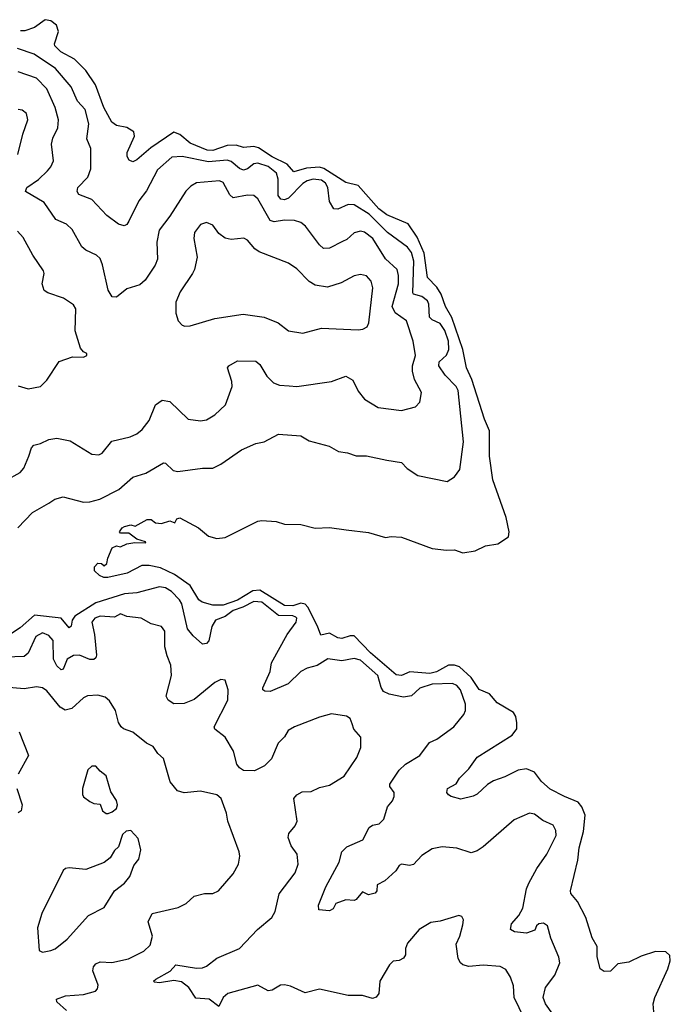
# Model space of a CAD drawing. Extents: x 2133489 to 2292442, y 756223 to 916462.
# Tile 451 of 463: x 2258173 to 2261347, y 897402 to 902202. Entities that reach past the tile are written whole.
import ezdxf

# ---------------------------------------------------------------- set-up
doc = ezdxf.new("R2010")
doc.units = 0

msp = doc.modelspace()

# ---------------------------------------------------------------- linework, layer by layer
at = {"layer": '0CON20XD'}
for points in [[(2261266.2, 897365), (2261264, 897404), (2261271, 897435), (2261335.8, 897575), (2261347.3, 897615), (2261345, 897640.8), (2261325, 897657.7), (2261275, 897659.2), (2261205, 897636.4), (2261145, 897607.1), (2261090.7, 897599.3), (2261055, 897564.3), (2261025, 897562.5), (2261005.7, 897575.7), (2260991.1, 897635), (2260990.8, 897685), (2260966.7, 897726.7), (2260935.4, 897825), (2260895, 897904.4), (2260862.3, 897942.3), (2260859.6, 897955), (2260896.7, 898105), (2260902.5, 898165), (2260923.1, 898245), (2260931.2, 898325), (2260916, 898365), (2260898.2, 898388.2), (2260830.5, 898415), (2260761.5, 898451.5), (2260718.5, 898488.5), (2260685, 898534.6), (2260645, 898550.8), (2260605, 898543.8), (2260539.2, 898510.8), (2260485, 898492.7), (2260455, 898473.5), (2260405, 898426.7), (2260385, 898416.7), (2260325, 898403.3), (2260277.5, 898415), (2260264.3, 898424.3), (2260256.7, 898435), (2260260, 898455), (2260302.1, 898477.9), (2260318.6, 898505), (2260365, 898550.6), (2260405, 898606.7), (2260575, 898714.4), (2260598.2, 898745), (2260597.8, 898775), (2260594.1, 898805), (2260582.5, 898825), (2260502.5, 898872.5), (2260465.3, 898915.3), (2260415, 898936.5), (2260375.8, 898995.8), (2260318.2, 899048.2), (2260295, 899055.5), (2260265, 899055.5), (2260206.7, 899023.3), (2260174.7, 899014.7), (2260076.7, 899023.4), (2260035, 899005.8), (2260009, 899009), (2259885, 899116.5), (2259805, 899198.1), (2259785, 899198.1), (2259745, 899185.6), (2259725, 899189.8), (2259685, 899211.6), (2259642.4, 899202.4), (2259626.3, 899246.3), (2259578.7, 899338.7), (2259565, 899353.6), (2259545, 899357.7), (2259505, 899344.6), (2259465, 899346.1), (2259345, 899421.6), (2259311.3, 899418.6), (2259235, 899373.2), (2259165, 899349), (2259115, 899348.2), (2259063, 899363), (2259047.5, 899375), (2259004.7, 899444.7), (2258927.6, 899497.6), (2258859.7, 899529.7), (2258805, 899541.8), (2258768.7, 899541.3), (2258697.5, 899505), (2258603.6, 899483.6), (2258583.6, 899483.6), (2258563, 899493), (2258537.5, 899515), (2258538.8, 899535), (2258555, 899553.3), (2258571.7, 899551.7), (2258585, 899540), (2258598.3, 899551.7), (2258603, 899577), (2258625, 899627.5), (2258645, 899637.5), (2258665, 899633.3), (2258695, 899646.7), (2258735, 899653.3), (2258788.3, 899651.7), (2258787, 899657), (2258745, 899670), (2258705, 899700), (2258665, 899700), (2258660, 899705), (2258672.5, 899725), (2258685, 899732.5), (2258715, 899740), (2258737, 899733), (2258795, 899766), (2258815, 899766), (2258835, 899750), (2258865, 899746.2), (2258905, 899758.8), (2258930, 899750), (2258940.5, 899769.5), (2258955, 899774), (2259045, 899726), (2259095, 899684), (2259135, 899674), (2259175, 899678), (2259335, 899757.5), (2259355, 899761.2), (2259425, 899756.2), (2259465, 899743.8), (2259545, 899742), (2259615, 899724.4), (2259685, 899726.7), (2259766.2, 899716.2), (2259875, 899702.5), (2259958.3, 899678.3), (2259985, 899683.8), (2260035, 899680), (2260185, 899624.4), (2260255, 899615.7), (2260295, 899618), (2260335, 899604), (2260395, 899613.8), (2260445, 899638), (2260505, 899646.7), (2260558.6, 899681.4), (2260561.1, 899705), (2260546.8, 899775), (2260480.8, 899959.2), (2260465.8, 900075), (2260465, 900198), (2260440.5, 900255), (2260378.5, 900448.5), (2260352.4, 900505), (2260335.2, 900594.8), (2260281.2, 900751.2), (2260250, 900805), (2260230, 900865), (2260208.8, 900898.8), (2260163.3, 900945), (2260146.2, 901065), (2260112.5, 901142.5), (2260068, 901208), (2259965, 901251.8), (2259925, 901281), (2259825, 901393.8), (2259765, 901409), (2259657.3, 901477.3), (2259635, 901482.9), (2259571.9, 901478.1), (2259510.8, 901460.7), (2259477.9, 901497.9), (2259405, 901534.6), (2259338.2, 901578.2), (2259315, 901584.5), (2259265, 901579.5), (2259229.5, 901590.5), (2259185, 901588.9), (2259115, 901564.5), (2259087.1, 901567.1), (2259005, 901600.6), (2258955, 901642.8), (2258925, 901653.5), (2258813, 901577), (2258745, 901518.9), (2258725, 901510), (2258707.7, 901517.7), (2258696.9, 901535), (2258697.9, 901555), (2258732.9, 901635), (2258730, 901655), (2258695, 901676.1), (2258645, 901686.5), (2258622.8, 901702.8), (2258582.8, 901775), (2258543.1, 901885), (2258495.5, 901955), (2258440.3, 902010.3), (2258374.5, 902045), (2258345, 902074.3), (2258342.9, 902085), (2258362.3, 902145), (2258353.3, 902175), (2258325, 902197.3), (2258297.5, 902202.5), (2258245.8, 902165), (2258198.2, 902148.2), (2258176.4, 902148.1)], [(2258164, 899726), (2258235, 899800.8), (2258315, 899845.6), (2258345, 899864.3), (2258385, 899875.8), (2258485, 899850.4), (2258515, 899851.8), (2258564.8, 899865.2), (2258657.3, 899912.7), (2258725, 899972.7), (2258788.5, 899991.5), (2258875, 900042.5), (2258885, 900041.2), (2258922.5, 900005), (2258945, 900000), (2259064.4, 900015.6), (2259115, 900015.6), (2259155, 900035.6), (2259255, 900105.5), (2259325, 900135.6), (2259365, 900144.3), (2259435, 900181.2), (2259545, 900174), (2259585, 900148.8), (2259682.8, 900122.8), (2259727.7, 900097.7), (2259771.7, 900091.7), (2259815, 900076), (2259865, 900075.6), (2259964.4, 900054.4), (2260035, 900043.8), (2260063.8, 900015), (2260115, 899980.8), (2260259.3, 899950.7), (2260295, 899973.3), (2260320.9, 900009.1), (2260338.8, 900145), (2260311.9, 900395), (2260303.2, 900415), (2260249.4, 900469.4), (2260218, 900515), (2260219.6, 900535), (2260255, 900567.3), (2260266.2, 900595), (2260265.2, 900635), (2260247.8, 900687.8), (2260225, 900722.1), (2260185, 900739.6), (2260172.7, 900752.7), (2260169.5, 900815), (2260162.1, 900832.1), (2260135, 900853.5), (2260095, 900863.8), (2260090.5, 900870.5), (2260096.7, 901025), (2260085, 901068), (2260065, 901094.2), (2259968.1, 901165), (2259877.6, 901255), (2259805, 901300), (2259775, 901302), (2259725, 901278.1), (2259705, 901280), (2259685, 901316.7), (2259676.8, 901385), (2259665.4, 901405), (2259645, 901420.7), (2259605, 901424.7), (2259575, 901417.6), (2259555, 901404.7), (2259485, 901332.9), (2259465, 901323.8), (2259447.1, 901327.1), (2259434.8, 901345), (2259433.7, 901425), (2259425.8, 901455), (2259385, 901486), (2259335, 901503.1), (2259315, 901500.4), (2259285, 901474.7), (2259265, 901468.7), (2259245, 901477.1), (2259205, 901510.7), (2259185, 901517.9), (2259095, 901509.6), (2258965, 901535.3), (2258915, 901532.3), (2258845, 901470.9), (2258792.2, 901367.8), (2258755, 901320), (2258705, 901220), (2258695, 901204), (2258682.3, 901197.7), (2258655, 901205.6), (2258597.6, 901247.6), (2258525, 901326.4), (2258460.9, 901350.9), (2258453.2, 901365), (2258456.1, 901383.9), (2258505.9, 901434.1), (2258519.7, 901475), (2258519.6, 901575), (2258501.2, 901621.2), (2258510, 901695), (2258492.2, 901765), (2258455.4, 901805), (2258423.9, 901875), (2258348, 901965), (2258244.1, 902034.1), (2258162.8, 902062.8)], [(2259487.5, 900417.5), (2259525, 900414.4), (2259695, 900439.4), (2259765, 900464.4), (2259798.6, 900445), (2259825, 900392), (2259855, 900352.5), (2259921.7, 900311.7), (2260035, 900297.1), (2260104.3, 900315.7), (2260125, 900337.5), (2260133.3, 900385), (2260099.1, 900449.1), (2260089.5, 900489.5), (2260089.5, 900515), (2260103.9, 900565), (2260092.7, 900635), (2260059.6, 900735), (2260005, 900773.8), (2259989.5, 900805), (2260020.6, 900915), (2260021.7, 900955), (2260014.8, 900984.8), (2259957, 901037), (2259895.8, 901135), (2259855, 901166), (2259835, 901170.8), (2259805, 901163.6), (2259768.7, 901131.3), (2259748.5, 901121.5), (2259685, 901087.9), (2259655, 901087.5), (2259635, 901104.4), (2259566.7, 901196.7), (2259545, 901213.1), (2259513.5, 901223.5), (2259465, 901225.4), (2259415, 901217.5), (2259395, 901223.9), (2259335, 901329.2), (2259315.3, 901345.3), (2259285, 901347.3), (2259215, 901334.6), (2259198.8, 901348.8), (2259165, 901409.1), (2259147.1, 901417.1), (2259035, 901406.9), (2259008.3, 901391.7), (2258983.6, 901366.4), (2258906.2, 901245), (2258854.2, 901175.8), (2258842.4, 901117.6), (2258846.2, 901035), (2258834.6, 901005), (2258785, 900932.9), (2258759.8, 900910.2), (2258695, 900890), (2258645, 900850), (2258625, 900852), (2258605, 900883.8), (2258577.6, 901007.6), (2258565, 901037.5), (2258548, 901055), (2258495, 901078.2), (2258475.6, 901095), (2258429.5, 901179.5), (2258400.8, 901205), (2258349.1, 901229.1), (2258291.9, 901311.9), (2258201.9, 901365), (2258208.1, 901385), (2258265, 901423.8), (2258308.9, 901465), (2258325.5, 901485), (2258337.8, 901515), (2258328.5, 901595), (2258335.4, 901625), (2258358.9, 901675), (2258362.2, 901715), (2258346.6, 901775), (2258305.5, 901865.5), (2258255, 901917.6), (2258165, 901948.2)], [(2258164.4, 901545), (2258188.5, 901645), (2258213.1, 901715), (2258205.8, 901745), (2258185, 901762), (2258165, 901764.2)], [(2259555, 900674.3), (2259645, 900698.1), (2259825, 900690), (2259847, 900693), (2259868.8, 900705), (2259875.7, 900724.3), (2259895.4, 900895), (2259887.4, 900927.4), (2259865, 900954.2), (2259835, 900960.8), (2259805, 900953.1), (2259741.1, 900918.9), (2259675, 900898.6), (2259615, 900908.9), (2259586.1, 900926.1), (2259525, 900987.1), (2259485, 901015.6), (2259340.9, 901070.9), (2259320.6, 901085), (2259285, 901127.1), (2259266.6, 901136.6), (2259205, 901130.5), (2259175, 901137.1), (2259145, 901160), (2259115, 901200.6), (2259085, 901213.1), (2259055, 901204.4), (2259025.6, 901165), (2259022.7, 901135), (2259038.9, 901045), (2259025.6, 900985), (2259015.4, 900964.6), (2258956.7, 900875), (2258935.6, 900825), (2258935, 900772.5), (2258946, 900735), (2258965, 900713.8), (2258978, 900708), (2259005, 900710), (2259125, 900745.8), (2259262.7, 900767.3), (2259365, 900752.9), (2259433.3, 900725), (2259485, 900685.8), (2259555, 900674.3)], [(2258165, 900417.8), (2258215, 900402.9), (2258275, 900414.2), (2258306, 900445), (2258365, 900536), (2258430.7, 900559.3), (2258485, 900557.5), (2258500, 900565), (2258500, 900575), (2258483.6, 900583.6), (2258470.5, 900600.5), (2258444.2, 900685), (2258447.7, 900792.3), (2258435, 900812), (2258386.2, 900845), (2258310.3, 900870.3), (2258292.6, 900882.6), (2258282.2, 900915), (2258292.2, 900965), (2258288.9, 900978.9), (2258236.4, 901055), (2258190.2, 901140.2), (2258162.2, 901172.2)], [(2258105, 899955.7), (2258175, 899995.6), (2258193.3, 900016.7), (2258217.8, 900075), (2258231.4, 900115), (2258242.4, 900127.6), (2258275, 900135.8), (2258315, 900155.8), (2258355, 900162.5), (2258418.6, 900148.6), (2258525, 900084), (2258558.8, 900081.2), (2258575, 900090), (2258622.2, 900147.8), (2258711.4, 900168.6), (2258745, 900184.3), (2258770.8, 900205), (2258805, 900248), (2258835.5, 900324.5), (2258867.7, 900347.7), (2258905, 900340.8), (2258995, 900255.7), (2259055, 900247.5), (2259085, 900252.5), (2259125, 900275.8), (2259176.9, 900325), (2259210, 900415), (2259208.6, 900438.6), (2259186.2, 900505), (2259193.3, 900515), (2259235, 900538.9), (2259325, 900537.1), (2259345, 900521.4), (2259378.9, 900465), (2259411.7, 900431.7), (2259440.7, 900420.7), (2259487.5, 900417.5)], [(2260660, 898335), (2260585, 898302.2), (2260435, 898170), (2260405, 898150), (2260375, 898141.4), (2260305, 898164.3), (2260235, 898170.8), (2260185, 898160.8), (2260135, 898128.6), (2260095, 898084.4), (2260075, 898079.1), (2260035, 898086.1), (2260025, 898078.8), (2260007.4, 898052.6), (2259955, 898004), (2259916.7, 897985), (2259916.2, 897955), (2259906.7, 897945), (2259875, 897936), (2259845, 897950), (2259815, 897913.8), (2259805, 897908.8), (2259765, 897912.5), (2259716.2, 897893.8), (2259702.8, 897867.2), (2259685, 897857.8), (2259632.3, 897862.3), (2259630.6, 897885), (2259666.2, 897975), (2259732.3, 898095), (2259744.6, 898145.4), (2259769.9, 898170.1), (2259846.5, 898203.5), (2259877.5, 898265), (2259895, 898275.6), (2259927.4, 898282.6), (2259949.2, 898305), (2259966.9, 898365), (2259991.9, 898395), (2260000.5, 898415), (2260000, 898435), (2259978.1, 898465), (2259978.9, 898475), (2260025, 898543.5), (2260055, 898573.3), (2260125, 898615.8), (2260172, 898678), (2260208.8, 898695), (2260291.4, 898755), (2260339.4, 898815), (2260348.1, 898835), (2260347.3, 898865), (2260324, 898935), (2260305, 898956), (2260285, 898965.9), (2260185, 898963.5), (2260125, 898943.5), (2260084, 898906), (2260045, 898899.6), (2259975, 898914.6), (2259948.2, 898928.2), (2259936.2, 898946.2), (2259920.9, 899005), (2259835, 899080.9), (2259805, 899088.9), (2259745, 899076.7), (2259676.7, 899086.7), (2259625, 899053.6), (2259575, 899040.8), (2259545, 899025.4), (2259482.5, 898965), (2259395, 898928.1), (2259368.3, 898928.3), (2259358.8, 898935), (2259359.2, 898945), (2259394.6, 899025), (2259402.2, 899067.8), (2259477.5, 899205), (2259521.6, 899265), (2259524.7, 899284.7), (2259520.3, 899290.3), (2259505, 899296.8), (2259435, 899297.9), (2259355, 899363.4), (2259315, 899366.5), (2259261.9, 899338.1), (2259215, 899321.7), (2259175, 899292.6), (2259128.7, 899275), (2259111, 899245), (2259095.2, 899174.8), (2259085, 899161.9), (2259065, 899158.1), (2259019.2, 899199.2), (2258992.5, 899232.5), (2258964.2, 899355), (2258953.5, 899375), (2258914, 899415), (2258885, 899433.3), (2258855, 899437.1), (2258745, 899408.5), (2258685, 899403.3), (2258545, 899359.6), (2258442, 899295), (2258428.9, 899275), (2258424.5, 899245.5), (2258415, 899237.1), (2258375.3, 899285.3), (2258245, 899298.8), (2258175, 899237.6), (2258118.8, 899201.2)], [(2260634.1, 897335), (2260585.9, 897435), (2260582.7, 897492.7), (2260567.8, 897535), (2260545, 897572.5), (2260517.2, 897587.2), (2260435, 897593.5), (2260365, 897586.5), (2260335, 897594.3), (2260324.4, 897604.4), (2260312.9, 897625), (2260303.1, 897695), (2260320.8, 897735), (2260335, 897790), (2260338.8, 897815), (2260330.7, 897830.7), (2260315, 897836.2), (2260225, 897808), (2260178.6, 897801.4), (2260122.2, 897767.8), (2260065, 897700), (2260056, 897675), (2260055.8, 897644.2), (2260045, 897627.5), (2260025, 897616.7), (2259995, 897613.3), (2259976.7, 897595), (2259930.6, 897515), (2259925.4, 897454.6), (2259912.2, 897437.8), (2259895, 897431.5), (2259845, 897445.7), (2259775, 897445.7), (2259635, 897476), (2259565, 897459.2), (2259495, 897491.2), (2259465, 897498), (2259445, 897496), (2259405, 897471.9), (2259385, 897468.6), (2259335, 897495.4), (2259188.9, 897455), (2259166, 897435), (2259145, 897392.5), (2259097.1, 897427.1), (2259032.3, 897432.3), (2258997.8, 897485), (2258962.5, 897512.5), (2258925, 897518.8), (2258855, 897507.9), (2258830.3, 897510.3), (2258826.2, 897515), (2258837.5, 897525), (2258906.6, 897563.4), (2258934.6, 897595.4), (2259035, 897579.4), (2259065, 897580.6), (2259085, 897588.6), (2259135, 897628.1), (2259245.3, 897674.7), (2259333.5, 897766.5), (2259402.5, 897825), (2259419.2, 897855), (2259439.3, 897940.7), (2259517.4, 898042.6), (2259531.4, 898085), (2259527.5, 898135), (2259498.1, 898175), (2259482.5, 898215), (2259486, 898235), (2259517.3, 898272.7), (2259527.5, 898295), (2259510, 898405), (2259525, 898424.2), (2259551.3, 898438.7), (2259595, 898439.2), (2259635, 898460), (2259685, 898471.4), (2259756, 898515), (2259817.5, 898605), (2259838, 898655), (2259838, 898705), (2259803.4, 898743.4), (2259795, 898770), (2259785.6, 898795.6), (2259767.9, 898807.9), (2259695, 898819.2), (2259635, 898802.5), (2259514.5, 898755.5), (2259483.4, 898736.6), (2259464.3, 898705.7), (2259434.6, 898675.4), (2259401.5, 898598.5), (2259366.7, 898565), (2259319.1, 898540.9), (2259265, 898542.9), (2259246, 898555), (2259233.1, 898573.1), (2259216, 898636), (2259175, 898704), (2259125, 898743.8), (2259121.2, 898755), (2259187.8, 898885), (2259190.8, 898935), (2259175, 898982.5), (2259155, 898986.2), (2259125, 898972), (2259025, 898888.1), (2258975, 898868.8), (2258925, 898866.5), (2258897.5, 898885), (2258887.1, 898905), (2258913.5, 899005), (2258910.6, 899055), (2258891.8, 899101.8), (2258880.5, 899145), (2258880.9, 899220.9), (2258865, 899244), (2258815, 899258), (2258765, 899285.5), (2258695, 899292.5), (2258665.3, 899305.3), (2258635, 899290), (2258565, 899295.3), (2258538.9, 899285), (2258524.6, 899265), (2258538.8, 899205), (2258547.4, 899105), (2258545, 899091.9), (2258535, 899083.3), (2258515, 899083.6), (2258465, 899105.3), (2258435, 899103.3), (2258405, 899084.6), (2258385, 899036.9), (2258375, 899033.8), (2258355, 899052), (2258338.5, 899085), (2258336.8, 899176.8), (2258315, 899200.9), (2258285, 899212.7), (2258251.5, 899195), (2258213.9, 899115), (2258195, 899097.5), (2258055, 899092.4)], [(2258402.1, 897372.1), (2258353.5, 897415), (2258352.3, 897427.7), (2258395.8, 897444.2), (2258485, 897450.5), (2258543, 897467), (2258552.7, 897477.3), (2258555.8, 897495), (2258529.6, 897565), (2258532.9, 897585), (2258545, 897600.5), (2258565, 897608.9), (2258623, 897607), (2258704.4, 897624.4), (2258778.8, 897661.2), (2258808.9, 897691.1), (2258821.8, 897735), (2258800, 897805), (2258820, 897845), (2258946.7, 897875), (2258985.6, 897894.4), (2259025, 897930), (2259075, 897943.3), (2259115, 897942.5), (2259143.6, 897956.4), (2259215, 898038), (2259241.1, 898085), (2259247.8, 898125), (2259244.4, 898145), (2259187.8, 898295), (2259181.9, 898335), (2259156.4, 898406.4), (2259134.4, 898424.4), (2259055, 898441.9), (2258975, 898433.1), (2258943.6, 898443.6), (2258907.4, 898487.4), (2258875, 898600.8), (2258847.5, 898625), (2258825, 898658.6), (2258792, 898675), (2258725, 898729.4), (2258680, 898745), (2258668, 898755), (2258655.6, 898775.6), (2258640, 898835), (2258611.7, 898881.7), (2258590.5, 898900.5), (2258555, 898910), (2258504.5, 898905.5), (2258483.9, 898896.1), (2258427.5, 898845), (2258395, 898836.5), (2258370.5, 898850.5), (2258305, 898930.8), (2258285, 898945.7), (2258255, 898950), (2258195, 898941.1), (2258085, 898950)], [(2258170.7, 898730.7), (2258215.7, 898615), (2258165.4, 898524.6)], [(2258605, 898332.5), (2258625, 898340), (2258645, 898357.5), (2258650, 898375), (2258645.8, 898395.8), (2258618.3, 898438.3), (2258595.6, 898515.6), (2258565, 898538.8), (2258545, 898563.3), (2258525, 898563.8), (2258506.2, 898545), (2258480, 898455), (2258480, 898425), (2258485, 898413.8), (2258515, 898391.2), (2258535, 898381.2), (2258565, 898377.5), (2258577.5, 898345), (2258595, 898332.5), (2258605, 898332.5)], [(2258158.5, 898455), (2258185.5, 898375), (2258180, 898345), (2258165, 898336)], [(2260773.5, 897355), (2260738.9, 897405), (2260727.5, 897435), (2260737.8, 897485), (2260784.5, 897545), (2260808.2, 897605), (2260803, 897633), (2260764.3, 897725), (2260747.5, 897785), (2260728.1, 897798.1), (2260705, 897795.5), (2260694.5, 897785.5), (2260686.5, 897763.5), (2260645, 897748.5), (2260587.5, 897755), (2260567.5, 897767.5), (2260573.1, 897795), (2260607.5, 897835), (2260628.3, 897871.7), (2260645.5, 897965), (2260657, 897993), (2260695.6, 898065), (2260745.4, 898134.6), (2260790, 898225), (2260789.5, 898249.5), (2260775.5, 898275.5), (2260725, 898298.6), (2260685, 898328.6), (2260660, 898335)], [(2258285, 897656.7), (2258325, 897664), (2258346.8, 897673.2), (2258405, 897720), (2258508.8, 897835), (2258585, 897873.8), (2258635.8, 897955), (2258685, 897992.9), (2258710, 898025), (2258730.3, 898079.7), (2258755, 898110), (2258763.3, 898155), (2258750.7, 898210.7), (2258715, 898250), (2258693.3, 898246.7), (2258675, 898230), (2258655, 898170), (2258635, 898152.5), (2258614.2, 898115.8), (2258585.7, 898094.3), (2258495, 898060), (2258415, 898068), (2258396.1, 898063.9), (2258385.9, 898054.1), (2258280.8, 897845), (2258259.2, 897775), (2258267.5, 897665), (2258285, 897656.7)]]:
    msp.add_lwpolyline(points, dxfattribs=at)

doc.saveas('drawing.dxf')
